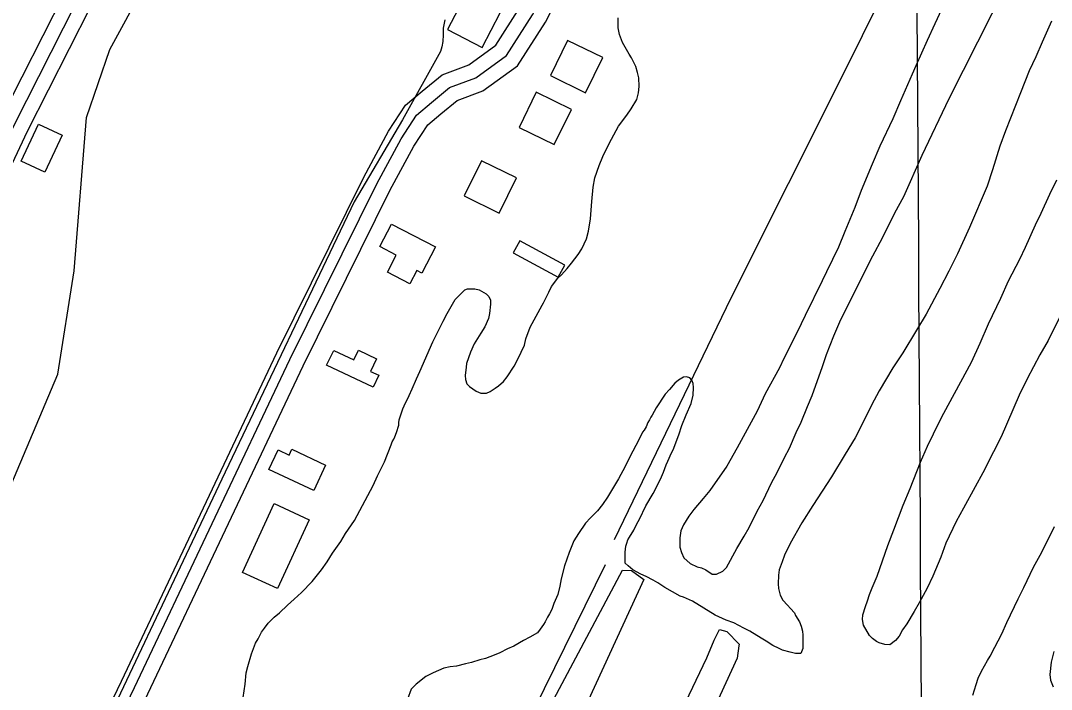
# Model space of a CAD drawing. Extents: x 3477039 to 3515015, y 546746 to 572297.
# Drawn here: x 3501365 to 3502420, y 565363 to 566047 of the extents above; entities that cross this region are included whole.
import ezdxf

# ---------------------------------------------------------------- set-up
doc = ezdxf.new("R2010")
doc.units = 0
for name, color, linetype in [('V-BLDG-OTLN', 7, 'Continuous'), ('V-GRID-MAJR', 7, 'Continuous'), ('V-ROAD-CNTR', 7, 'Continuous'), ('V-SITE-VEGE', 7, 'Continuous'), ('V-TOPO-SHOR', 7, 'Continuous')]:
    doc.layers.add(name, color=color, linetype=linetype)

msp = doc.modelspace()

# ---------------------------------------------------------------- linework, layer by layer
at = {"layer": 'V-BLDG-OTLN'}
for points in [[(3501837.658286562, 566019.344934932), (3501856.14424959, 566054.816863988), (3501820.673320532, 566073.3038270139), (3501802.186357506, 566037.8318979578)], [(3501924.9841119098, 566026.739920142), (3501907.436147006, 565990.79599203), (3501943.380075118, 565973.247027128), (3501960.92904002, 566009.1919552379)], [(3501892.948175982, 565973.715026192), (3501875.400211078, 565937.77109808), (3501911.34413919, 565920.222133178), (3501928.893104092, 565956.1670612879)], [(3501383.552, 565941.155), (3501407.7600000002, 565929.727), (3501389.909, 565891.9130000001), (3501365.704, 565903.341)], [(3501836.747288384, 565903.7201661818), (3501819.19932348, 565867.77623807), (3501855.1432515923, 565850.2272731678), (3501872.692216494, 565886.172201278)], [(3501732.859, 565816.032), (3501744.7460000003, 565838.929), (3501789.812, 565815.535), (3501775.9590000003, 565788.849), (3501770.63, 565791.616), (3501763.548, 565777.974), (3501740.594, 565789.89), (3501749.64, 565807.3200000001)], [(3501915.3131312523, 565784.540404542), (3501922.006117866, 565796.8363799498), (3501876.0592097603, 565821.8453299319), (3501869.367223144, 565809.5493545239)], [(3501726.0500000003, 565672.06), (3501678.44, 565694.832), (3501685.614, 565709.829), (3501706.1, 565700.031), (3501710.913, 565710.093), (3501729.5700000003, 565701.17), (3501723.455, 565688.38), (3501731.919, 565684.334)], [(3501665.1520000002, 565566.473), (3501619.347, 565588.108), (3501628.722, 565607.958), (3501639.915, 565602.67), (3501642.772, 565608.719), (3501677.3850000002, 565592.368)], [(3501660.702, 565536.591), (3501628.239, 565466.281), (3501592.321, 565482.8640000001), (3501624.782, 565553.174)]]:
    msp.add_lwpolyline(points, close=True, dxfattribs=at)
at = {"layer": 'V-GRID-MAJR'}
msp.add_spline([(3502367.239, 552233.144), (3502330.233, 558291.01), (3502293.207, 564351.96), (3502256.181, 570412.927), (3502256.162, 570415.993)], degree=3, dxfattribs=at)
at = {"layer": 'V-ROAD-CNTR'}
for points in [[(3501059.91584205, 564539.90889381), (3501126.4317090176, 564665.8426419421), (3501264.203433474, 564947.6200783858), (3501468.4070250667, 565371.6992302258), (3501627.41470705, 565707.138559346), (3501716.3605291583, 565886.9651996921), (3501741.7914782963, 565933.9541057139), (3501759.19944348, 565960.5050526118), (3501776.02940982, 565974.714024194), (3501796.6753685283, 565991.668990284), (3501823.966313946, 566001.848969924), (3501851.4972588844, 566021.82592997), (3501876.217209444, 566060.468852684), (3502035.04889178, 566369.5622344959), (3502254.432453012, 566815.02434357), (3502448.0330658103, 567220.1775332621), (3502494.409973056, 567310.0523535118), (3502610.070741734, 567525.393922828), (3502777.685406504, 567841.6852902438), (3502869.3562231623, 568024.94692372), (3503078.589804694, 568451.9540697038), (3503221.788518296, 568740.196493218)], [(3501064.3508331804, 564516.4569407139), (3501064.448832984, 564516.3739408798), (3501139.804682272, 564659.04365554), (3501277.698406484, 564941.0720914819), (3501481.9419979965, 565365.2332431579), (3501640.915680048, 565700.600572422), (3501729.683502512, 565880.068213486), (3501754.6824525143, 565926.258121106), (3501770.5454207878, 565950.453072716), (3501785.6283906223, 565963.1870472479), (3501804.2613533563, 565978.489016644), (3501831.122299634, 565988.508996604), (3501862.6032366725, 566011.351950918), (3501889.235183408, 566052.982867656), (3502048.4488649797, 566362.8202479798), (3502267.9284260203, 566808.4773566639), (3502461.4680389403, 567213.5035466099), (3502507.6829465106, 567303.0633674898), (3502623.3047152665, 567518.33293695), (3502791.021379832, 567834.8173039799), (3502882.7991962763, 568018.290937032), (3503092.04177779, 568445.317082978), (3503233.74149439, 568730.5425125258)], [(3501083.333795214, 564520.010933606), (3501153.1776555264, 564652.244669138), (3501291.1933794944, 564934.5241045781), (3501495.4769709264, 565358.76725609), (3501654.4166530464, 565694.0625854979), (3501743.0064758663, 565873.1712272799), (3501767.5734267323, 565918.5621364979), (3501781.891398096, 565940.40109282), (3501795.227371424, 565951.660070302), (3501811.8473381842, 565965.3090430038), (3501838.2782853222, 565975.169023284), (3501873.7092144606, 566000.8779718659), (3501902.253157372, 566045.496882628), (3502061.8488381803, 566356.0782614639), (3502281.424399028, 566801.9303697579), (3502474.9030120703, 567206.829559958), (3502520.955919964, 567296.0743814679), (3502636.538688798, 567511.271951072), (3502804.35735316, 567827.949317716), (3502896.24216939, 568011.6349503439), (3503105.493750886, 568438.680096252), (3503245.694470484, 568720.8885318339)], [(3500783.6653945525, 564754.937463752), (3500812.7763363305, 564809.820353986), (3500944.874072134, 565084.3328049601), (3501066.7448283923, 565339.9712936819), (3501212.3855371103, 565629.348714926), (3501358.896244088, 565940.6480923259), (3501509.1449435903, 566236.7675000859), (3501697.4735669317, 566625.2997230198), (3501865.8142302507, 566976.5890204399), (3501948.8990640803, 567144.290685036), (3501966.722028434, 567188.62359637)], [(3500802.56635675, 564758.5614565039), (3500826.165309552, 564803.051367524), (3500958.4020450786, 565077.85281792), (3501080.21580145, 565333.3713068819), (3501225.873510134, 565622.78172806), (3501372.3732171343, 565934.0591055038), (3501522.5829167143, 566230.1025134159), (3501710.986539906, 566618.7867360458), (3501879.29920328, 566970.018033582), (3501991.392979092, 567196.27358107)], [(3500780.537400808, 564777.4184187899), (3500931.34609919, 565090.8127919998), (3501053.273855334, 565346.5712804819), (3501198.897564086, 565635.915701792), (3501345.419271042, 565947.2370791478), (3501495.7069704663, 566243.4324867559), (3501683.960593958, 566631.8127099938), (3501852.3292572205, 566983.160007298), (3501949.100063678, 567178.4846166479)]]:
    msp.add_lwpolyline(points, dxfattribs=at)
at = {"layer": 'V-SITE-VEGE'}
for points in [[(3502189.919, 565705.723), (3502197.401, 565724.55), (3502203.573, 565738.915), (3502218.946, 565770.0920000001), (3502237.376, 565806.456), (3502247.343, 565825.003), (3502259.898, 565850.488), (3502269.093, 565867.302), (3502287.853, 565909.39), (3502315.548, 565967.302), (3502359.326, 566054.135), (3502374.426, 566083.821), (3502383.433, 566104.872), (3502405.021, 566153.647), (3502413.7430000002, 566172.21), (3502428.577, 566200.405)], [(3501403.3170000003, 565685.464), (3501419.968, 565791.118), (3501432.651, 565948.069), (3501456.559, 566017.361), (3501528.917, 566150.458)], [(3502311.937, 566068.233), (3502300.894, 566043.725), (3502292.94, 566026.644), (3502281.379, 566000.895), (3502277.773, 565992.228), (3502265.693, 565964.991), (3502257.723, 565946.6680000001), (3502244.6380000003, 565918.699), (3502236.661, 565900.125), (3502225.333, 565873.128), (3502218.872, 565856.03), (3502208.575, 565831.509), (3502202.128, 565815.406), (3502189.825, 565790.166), (3502185.463, 565780.762), (3502168.045, 565745.626), (3502160.086, 565728.2980000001), (3502146.268, 565701.336), (3502141.904, 565691.932), (3502127.343, 565665.228), (3502119.13, 565647.654), (3502098.441, 565610.071), (3502087.9760000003, 565591.535), (3502070.447, 565566.615), (3502063.859, 565558.234), (3502054.242, 565547.156), (3502049.165, 565540.253), (3502043.563, 565531.36), (3502040.987, 565525.169), (3502039.897, 565518.208), (3502040.0160000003, 565508.7440000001), (3502041.433, 565502.993), (3502044.102, 565497.726), (3502050.498, 565491.91), (3502057.676, 565488.573), (3502061.897, 565487.519), (3502066.6010000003, 565485.463), (3502073.018, 565481.139), (3502077.253, 565481.082), (3502084.017, 565483.98), (3502087.558, 565487.916), (3502098.034, 565507.202), (3502105.679, 565519.801), (3502110.7830000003, 565528.7000000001), (3502118.981, 565545.276), (3502125.111, 565556.403), (3502133.823, 565574.219), (3502139.451, 565585.102), (3502146.8850000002, 565600.4450000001), (3502151.995, 565609.84), (3502158.935, 565625.687), (3502164.063, 565636.328), (3502170.511, 565652.432), (3502175.395, 565663.5750000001), (3502186.014, 565693.3200000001), (3502189.919, 565705.723)], [(3501886.654, 565733.524), (3501898.915, 565756.026), (3501900.193, 565758.25), (3501905.825, 565769.383), (3501908.393, 565775.076), (3501914.988, 565783.705), (3501918.77, 565787.139), (3501924.5870000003, 565793.537), (3501929.144, 565798.954), (3501935.742, 565807.832), (3501939.56, 565813.759), (3501944.432, 565823.905), (3501946.531, 565831.8470000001), (3501948.446, 565844.276), (3501949.685, 565862.192), (3501951.129, 565876.62), (3501953.001, 565886.064), (3501957.41, 565898.954), (3501961.023, 565908.121), (3501967.433, 565921.486), (3501977.1380000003, 565939.037), (3501985.5130000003, 565950.381), (3501990.0840000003, 565956.795), (3501995.6950000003, 565966.433), (3501997.5300000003, 565973.134), (3501998.116, 565979.604), (3501997.991, 565988.572), (3501996.572, 565994.071), (3501994.659, 566000.076), (3501990.545, 566008.851), (3501988.105, 566012.62), (3501981.292, 566024.42), (3501978.171, 566032.934), (3501976.768, 566039.678), (3501976.657, 566049.8910000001)], [(3501799.276, 566047.829), (3501797.664, 566039.381), (3501797.5700000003, 566032.408), (3501797.2260000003, 566025.438), (3501796.159, 566020.2220000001), (3501794.848, 566015.505), (3501756.059, 565945.681), (3501706.421, 565861.588), (3501571.217, 565578.245), (3501418.6920000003, 565256.551), (3501377.826, 565172.1410000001), (3501366.347, 565152.615), (3501354.12, 565139.754)], [(3502420.2460000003, 566046.33), (3502410.489, 566025.041), (3502404.056, 566009.935), (3502397.384, 565995.576), (3502388.362, 565973.282), (3502373.134, 565934.382), (3502367.438, 565918.5160000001), (3502359.8850000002, 565894.458), (3502354.427, 565877.845), (3502336.415, 565835.4940000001), (3502323.84, 565808.514), (3502315.128, 565790.699), (3502305.92, 565773.139), (3502291.863, 565746.927), (3502282.176, 565730.618), (3502267.907, 565707.398), (3502257.737, 565692.093), (3502243.7120000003, 565668.3740000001), (3502236.04, 565653.779), (3502225.792, 565632.9940000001), (3502219.392, 565620.379), (3502208.952, 565603.583), (3502194.933, 565580.361), (3502175.8540000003, 565551.228), (3502164.651, 565533.4450000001), (3502152.656, 565512.435), (3502147.0160000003, 565500.556), (3502144.429, 565493.618), (3502141.578, 565485.436), (3502140.755, 565479.968), (3502140.634, 565471.002), (3502140.823, 565466.514), (3502142.469, 565459.5160000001), (3502145.392, 565454.497), (3502150.0530000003, 565449.451), (3502152.9960000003, 565445.924), (3502157.168, 565441.381), (3502158.378, 565438.875), (3502162.276, 565432.346), (3502163.957, 565427.838), (3502165.38, 565422.589), (3502165.825, 565418.593), (3502165.64, 565404.898), (3502163.826, 565399.942), (3502158.348, 565400.018), (3502152.881, 565401.087), (3502144.9450000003, 565403.436), (3502141.4760000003, 565404.978), (3502135.041, 565408.056), (3502128.123, 565412.386), (3502123.1890000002, 565415.691), (3502111.327, 565422.579), (3502105.394, 565425.8960000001), (3502095.005, 565431.27), (3502087.323, 565434.115), (3502075.934, 565439.251), (3502052.7120000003, 565453.268), (3502043.551, 565457.38), (3502040.329, 565458.669), (3502024.507, 565467.354), (3502017.349, 565472.185), (3502012.6550000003, 565474.9890000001), (3502005.4790000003, 565478.573), (3502000.031, 565480.8910000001), (3501991.6240000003, 565485.4890000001), (3501986.946, 565489.54), (3501983.995, 565492.317), (3501983.827, 565498.299), (3501983.899, 565503.53), (3501984.728, 565509.496)], [(3502428.3170000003, 565743.3200000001), (3502416.791, 565720.063), (3502408.12, 565705.235), (3502395.33, 565680.75), (3502387.13, 565663.9230000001), (3502368.6180000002, 565621.581), (3502360.932, 565605.993), (3502349.932, 565584.721), (3502342.012, 565570.383), (3502330.257, 565548.623), (3502322.595, 565534.774), (3502312.083, 565512.75), (3502306.903, 565498.373), (3502298.666, 565478.809), (3502293.02, 565466.68), (3502284.846, 565451.8470000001), (3502279.745, 565442.948), (3502272.1, 565430.349), (3502267.776, 565423.93), (3502264.205, 565417.752), (3502260.653, 565413.068), (3502254.62, 565408.914), (3502249.637, 565408.982), (3502243.686, 565410.809), (3502240.9620000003, 565412.091), (3502237.017, 565415.134), (3502234.0700000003, 565418.1630000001), (3502227.738, 565428.712), (3502226.822, 565434.703), (3502227.1380000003, 565439.432), (3502229.7430000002, 565447.865), (3502232.065, 565453.811), (3502233.896, 565460.264), (3502236.7290000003, 565466.949), (3502241.627, 565479.087), (3502252.764, 565510.321), (3502258.714, 565526.433), (3502268.276, 565551.709), (3502275.4790000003, 565568.55), (3502286.061, 565595.557), (3502293.257, 565611.898), (3502305.56, 565637.137), (3502309.912, 565645.549), (3502338.268, 565697.719), (3502347.255, 565717.276), (3502355.742, 565736.838), (3502368.308, 565763.323), (3502376.271, 565780.897), (3502387.781, 565802.909), (3502393.429, 565815.287), (3502403.708, 565838.312), (3502409.594, 565849.939), (3502418.5810000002, 565869.495), (3502425.505, 565884.098)], [(3501591.946, 565348.212), (3501595.213, 565368.593), (3501596.1180000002, 565380.04), (3501597.701, 565386.495), (3501601.367, 565399.645), (3501605.75, 565410.547), (3501608.302, 565414.995), (3501611.882, 565421.671), (3501614.677, 565425.868), (3501618.482, 565430.797), (3501624.792, 565436.939), (3501630.0840000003, 565441.351), (3501638.409, 565449.209), (3501645.221, 565455.343), (3501652.539, 565462.218), (3501663.653, 565473.523), (3501673.2830000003, 565485.598), (3501679.1240000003, 565493.7390000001), (3501684.471, 565502.383), (3501692.858, 565514.475), (3501697.701, 565522.63), (3501706.852, 565535.956), (3501712.469, 565546.0920000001), (3501726.019, 565571.563), (3501730.637, 565581.465), (3501737.559, 565595.817), (3501744.52, 565613.159), (3501745.559, 565616.133), (3501747.343, 565619.099), (3501748.373, 565621.5750000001), (3501749.923, 565625.789), (3501752.268, 565633.23), (3501752.3030000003, 565635.72), (3501752.596, 565638.954), (3501753.632, 565641.93), (3501756.235, 565650.1140000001), (3501757.769, 565653.081), (3501762.897, 565663.723), (3501765.977, 565670.407), (3501770.3540000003, 565680.809), (3501773.9420000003, 565688.231), (3501787.057, 565718.443), (3501797.562, 565739.7220000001), (3501801.656, 565747.637), (3501809.823, 565761.973), (3501819.67, 565771.804), (3501822.4220000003, 565772.76), (3501830.143, 565772.654), (3501834.614, 565771.599), (3501841.782, 565767.515), (3501844.487, 565764.988), (3501846.179, 565761.228), (3501846.122, 565756.995), (3501845.245, 565747.541), (3501844.176, 565742.3250000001), (3501840.328, 565733.907), (3501836.25, 565727.2390000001), (3501829.375, 565716.37), (3501825.525, 565707.955), (3501821.628, 565696.3), (3501821.0810000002, 565692.571), (3501820.217, 565684.1140000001), (3501820.409, 565679.877), (3501821.845, 565675.623), (3501824.546, 565672.846), (3501831.4560000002, 565668.019), (3501836.16, 565665.963), (3501842.14, 565666.129), (3501845.901, 565667.823), (3501850.9280000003, 565671.241), (3501854.201, 565673.686), (3501859.239, 565677.852), (3501863.042, 565682.781), (3501870.417, 565693.642), (3501874.765, 565702.053), (3501877.585, 565707.992), (3501880.921, 565715.17), (3501882.257, 565721.628), (3501886.654, 565733.524)], [(3501281.98, 565398.834), (3501403.3170000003, 565685.464)], [(3501984.728, 565509.496), (3501985.519, 565512.723), (3501986.559, 565515.947), (3501988.343, 565518.9130000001), (3501992.924, 565526.072), (3501996.003, 565532.507), (3501998.556, 565537.205), (3502005.219, 565550.814), (3502012.616, 565563.4180000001), (3502020.038, 565578.014), (3502023.1240000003, 565585.194), (3502025.971, 565592.878), (3502027.515, 565596.595), (3502031.365, 565605.01), (3502032.901, 565607.978), (3502038.845, 565623.59), (3502041.9620000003, 565633.013), (3502046.344, 565643.912), (3502051.487, 565655.551), (3502053.344, 565663.995), (3502053.699, 565671.714), (3502053.506, 565675.949), (3502052.06, 565679.455), (3502050.098, 565681.724), (3502046.623, 565682.769), (3502043.631, 565682.31), (3502038.359, 565679.394), (3502034.829, 565676.203), (3502029.2600000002, 565669.805), (3502024.963, 565665.129), (3502015.8030000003, 565651.056), (3502011.465, 565643.642), (3502010.1950000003, 565641.6680000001), (3502008.665, 565638.948), (3502007.129, 565635.978), (3502005.327, 565631.77), (3502003.287, 565628.311), (3502001.7660000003, 565626.338), (3501998.182, 565619.162), (3501988.46, 565600.3640000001), (3501983.85, 565591.211), (3501976.95, 565578.352), (3501965.983, 565559.571), (3501960.65, 565552.17), (3501955.579, 565545.764), (3501948.509, 565538.637), (3501943.201, 565532.978), (3501936.0840000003, 565522.613), (3501931.247, 565514.96), (3501926.6040000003, 565503.317), (3501921.687, 565489.681), (3501918.514, 565476.273), (3501917.163, 565468.571), (3501915.055, 565460.379), (3501910.9450000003, 565450.968), (3501908.87, 565445.019), (3501906.568, 565440.566), (3501904.529, 565437.107), (3501901.971, 565432.161), (3501900.1890000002, 565429.446), (3501896.8880000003, 565424.758), (3501894.096, 565421.059), (3501886.312, 565416.433), (3501879.789, 565413.035), (3501869.9990000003, 565407.438), (3501863.481, 565404.5380000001), (3501855.702, 565400.409), (3501851.451, 565398.971), (3501845.438, 565396.5650000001), (3501840.93, 565394.882), (3501835.183, 565393.466), (3501826.6780000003, 565390.843), (3501820.677, 565389.18), (3501811.429, 565386.814), (3501804.693, 565386.159), (3501798.201, 565385.002), (3501787.426, 565380.169), (3501779.898, 565376.286), (3501770.079, 565368.698), (3501764.775, 565363.289), (3501761.148, 565353.127)], [(3502339.602, 565357.1900000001), (3502342.991, 565368.354), (3502345.3200000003, 565374.549), (3502348.406, 565381.729), (3502354.532, 565392.606), (3502357.585, 565397.2980000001), (3502362.191, 565406.203), (3502365.519, 565412.881), (3502369.355, 565420.054), (3502374.495, 565431.6900000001), (3502386.036, 565455.9450000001), (3502391.92, 565467.323), (3502401.67, 565488.115), (3502410.348, 565503.4400000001), (3502423.16, 565529.669)], [(3502422.413, 565401.894), (3502419.773, 565390.97), (3502418.603, 565378.28), (3502419.273, 565372.544), (3502421.921, 565365.782)]]:
    msp.add_lwpolyline(points, dxfattribs=at)
for points in [[(3501734.3710000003, 564897.799), (3501583.947, 564577.502), (3501561.72, 564564.033), (3501553.495, 564566.902), (3501737.363, 564983.428), (3501885.757, 565305.849), (3501981.161, 565484.996), (3501990.272, 565484.873), (3502002.904, 565475.585), (3501946.543, 565352.41)], [(3501786.468, 564710.27), (3501709.745, 564540.497), (3501692.991, 564524.199), (3501671.028, 564530.009), (3501679.634, 564554.6900000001), (3501770.886, 564770.633), (3501956.6750000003, 565161.807), (3502024.244, 565304.88), (3502067.404, 565395.428), (3502074.943, 565413.553), (3502080.558, 565424.412), (3502087.823, 565422.491), (3502100.4050000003, 565409.558), (3502100.381, 565407.737), (3502098.384, 565395.004), (3501959.3740000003, 565092.509)]]:
    msp.add_lwpolyline(points, close=True, dxfattribs=at)
at = {"layer": 'V-TOPO-SHOR'}
for points in [[(3501973.133, 565516.344), (3502092.218, 565763.636), (3502209.679, 565997.399), (3502312.285, 566204.929), (3502523.137, 566658.287), (3502659.2490000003, 566946.373), (3502752.233, 567136.126), (3502808.088, 567239.431)], [(3501764.953, 565090.9990000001), (3501891.198, 565343.403), (3501963.673, 565490.955)]]:
    msp.add_lwpolyline(points, dxfattribs=at)

doc.saveas('drawing.dxf')
